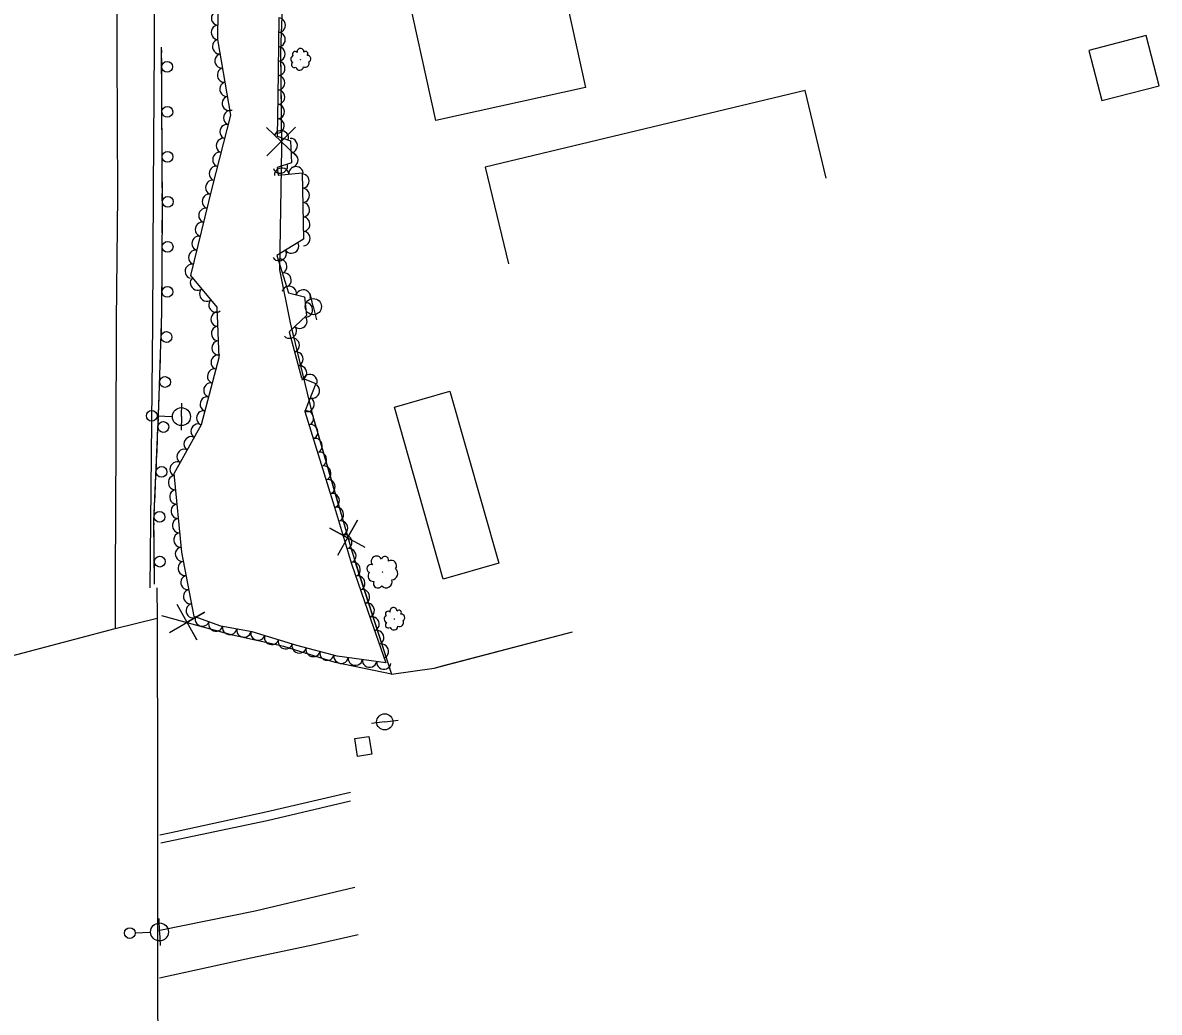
# Model space of a CAD drawing. Extents: x 1722896 to 1754269, y 648279 to 666297.
# Drawn here: x 1725769 to 1726084.6, y 663429.3 to 663704.2 of the extents above; entities that cross this region are included whole.
import ezdxf

# ---------------------------------------------------------------- set-up
doc = ezdxf.new("R2010")
doc.units = 0
for name, color, linetype in [('DESIGN - CENTERLINE - Proposed', 7, 'Continuous'), ('DESIGN - CENTERLINE - Proposed Text', 7, 'Continuous'), ('DESIGN - SCRATCH - User 1', 7, 'Continuous'), ('SURVEY - CENTERLINE - Preliminary Text', 7, 'Continuous'), ('SURVEY - DRAINAGE - Natural Features', 7, 'Continuous'), ('SURVEY - DTM - Breaklines', 7, 'Continuous'), ('SURVEY - VEGETATION - Features with Text', 7, 'Continuous')]:
    doc.layers.add(name, color=color, linetype=linetype)

msp = doc.modelspace()

# ---------------------------------------------------------------- linework, layer by layer
at = {"layer": 'DESIGN - CENTERLINE - Proposed'}
for points in [[(1725806.28, 663547.23), (1725806.3, 663538.8)], [(1725794.72, 663535.97), (1725806.3, 663538.8)], [(1725806.3, 663538.79), (1725806.42, 663494.45), (1725806.46, 663450.69), (1725806.5, 663404.06), (1725806.65, 663360.46), (1725806.66, 663357.39)], [(1725742.6, 663522.11), (1725749.8, 663524.12), (1725794.72, 663535.97)]]:
    msp.add_lwpolyline(points, dxfattribs=at)
at = {"layer": 'DESIGN - CENTERLINE - Proposed Text'}
for points in [[(1725844.47, 663842.3), (1725843.42, 663804.07), (1725842.2, 663771.4), (1725842.07, 663734.44), (1725840.55, 663696.46), (1725840.91, 663669.42), (1725840.29, 663635.58), (1725843.31, 663620.83), (1725849.35, 663595.55), (1725860.46, 663557.1), (1725871.4, 663523.22), (1725883.3, 663524.93), (1725921.66, 663535.01)], [(1725841.89, 663729.84), (1725840.55, 663696.46), (1725840.77, 663679.87)], [(1725992.15, 663661.02), (1725986.3, 663685.38), (1725897.46, 663664.07), (1725903.9, 663637.19)], [(1725844.83, 663667.32), (1725836.73, 663675.11), (1725840.78, 663671.17), (1725844.73, 663675.22), (1725836.84, 663667.21)], [(1725840.8, 663663.77), (1725840.29, 663635.58), (1725843.31, 663620.83), (1725844.04, 663617.77)], [(1725844.04, 663617.77), (1725849.35, 663595.55), (1725856.89, 663569.46)], [(1725864.13, 663558.44), (1725854.26, 663563.81), (1725859.21, 663561.07), (1725861.94, 663566.03), (1725856.45, 663556.22)], [(1725861.46, 663554.02), (1725871.4, 663523.22), (1725883.3, 663524.93), (1725885.25, 663525.44)], [(1725809.74, 663534.84), (1725819.48, 663540.46), (1725814.56, 663537.67), (1725817.36, 663532.75), (1725811.86, 663542.56)], [(1725871.4, 663523.22), (1725855.75, 663526.49), (1725841.54, 663530.96), (1725827.27, 663534.06), (1725814.02, 663537.71), (1725807.65, 663539.45)], [(1725871.4, 663523.22), (1725855.75, 663526.49), (1725841.54, 663530.96), (1725827.27, 663534.06), (1725822.92, 663535.26)], [(1725885.25, 663525.44), (1725921.66, 663535.01)]]:
    msp.add_lwpolyline(points, dxfattribs=at)
for points in [[(1725907.34, 663767.77), (1725925.32, 663686.24), (1725883.77, 663677.08), (1725865.79, 663758.61)], [(1726081.03, 663700.62), (1726065.04, 663696.47), (1726068.65, 663682.56), (1726084.64, 663686.71)], [(1725887.63, 663601.81), (1725901.24, 663554.05), (1725885.81, 663549.66), (1725872.21, 663597.42)]]:
    msp.add_lwpolyline(points, close=True, dxfattribs=at)
at = {"layer": 'DESIGN - SCRATCH - User 1'}
for points in [[(1725805.6, 663548.27), (1725805.46, 663565.71), (1725806.81, 663597.57), (1725807.65, 663623.62), (1725807.79, 663652.57), (1725807.58, 663697.39)], [(1725807.59, 663695.87), (1725807.58, 663697.39)], [(1725807.62, 663689.67), (1725807.6, 663694.27)], [(1725807.64, 663685.72), (1725807.62, 663688.07)], [(1725807.65, 663683.37), (1725807.64, 663685.72)], [(1725807.68, 663677.17), (1725807.66, 663681.77)], [(1725807.7, 663673.22), (1725807.68, 663675.57)], [(1725807.71, 663670.87), (1725807.7, 663673.22)], [(1725807.74, 663664.67), (1725807.71, 663669.27)], [(1725807.75, 663660.72), (1725807.74, 663663.07)], [(1725807.77, 663658.37), (1725807.75, 663660.72)], [(1725807.79, 663652.17), (1725807.79, 663652.57), (1725807.77, 663656.77)], [(1725807.77, 663648.22), (1725807.78, 663650.57)], [(1725807.76, 663645.87), (1725807.77, 663648.22)], [(1725807.73, 663639.67), (1725807.75, 663644.27)], [(1725807.71, 663635.72), (1725807.72, 663638.07)], [(1725807.7, 663633.37), (1725807.71, 663635.72)], [(1725807.67, 663627.17), (1725807.69, 663631.77)], [(1725807.56, 663620.87), (1725807.64, 663623.22)], [(1725807.64, 663623.22), (1725807.65, 663623.62), (1725807.66, 663625.57)], [(1725807.36, 663614.68), (1725807.51, 663619.28)], [(1725807.16, 663608.38), (1725807.23, 663610.73)], [(1725807.23, 663610.73), (1725807.31, 663613.08)], [(1725806.96, 663602.18), (1725807.1, 663606.78)], [(1725806.74, 663595.89), (1725806.81, 663597.57), (1725806.83, 663598.24)], [(1725806.83, 663598.24), (1725806.9, 663600.58)], [(1725806.47, 663589.69), (1725806.67, 663594.29)], [(1725806.21, 663583.4), (1725806.31, 663585.75)], [(1725806.31, 663585.75), (1725806.41, 663588.09)], [(1725805.95, 663577.2), (1725806.14, 663581.8)], [(1725805.68, 663570.91), (1725805.78, 663573.26)], [(1725805.78, 663573.26), (1725805.88, 663575.61)], [(1725805.47, 663564.71), (1725805.46, 663565.71), (1725805.61, 663569.31)], [(1725805.5, 663560.77), (1725805.48, 663563.11)], [(1725805.52, 663558.42), (1725805.5, 663560.77)], [(1725805.57, 663552.21), (1725805.53, 663556.82)], [(1725805.6, 663548.27), (1725805.58, 663550.61)]]:
    msp.add_lwpolyline(points, dxfattribs=at)
for centre, start, end in [((1725809.11, 663691.96), 293.5305, 293.5207), ((1725809.17, 663679.46), 293.5305, 293.5207), ((1725809.22, 663666.96), 293.5305, 293.5207), ((1725809.28, 663654.46), 293.5305, 293.5207), ((1725809.24, 663641.94), 292.9817, 292.9718), ((1725809.18, 663629.44), 292.9817, 292.9718), ((1725808.93, 663616.9), 291.4034, 291.3936), ((1725808.53, 663604.41), 291.4034, 291.3936), ((1725808.07, 663591.91), 290.8431, 290.8333), ((1725807.54, 663579.42), 290.8431, 290.8333), ((1725807.01, 663566.93), 290.8431, 290.8333), ((1725807.05, 663554.5), 293.7074, 293.6976)]:
    msp.add_arc(centre, 1.5, start, end, dxfattribs=at)
at = {"layer": 'SURVEY - CENTERLINE - Preliminary Text'}
for points in [[(1725805.38, 663931.3), (1725805.06, 663906.05), (1725804.74, 663869.06), (1725805.03, 663835.48), (1725804.99, 663801.18), (1725805.12, 663769.95), (1725805.35, 663737.8), (1725805.5, 663711.01), (1725805.48, 663697.58), (1725805.26, 663657.83), (1725805.02, 663620.78), (1725804.63, 663584.05), (1725804.26, 663547.19)], [(1725793.75, 663928.15), (1725794.27, 663884.6), (1725794.44, 663846.79), (1725794.74, 663777.92), (1725795.03, 663737.56), (1725795.16, 663695.93), (1725795.35, 663656.31), (1725794.99, 663621.4), (1725794.82, 663587.82), (1725794.68, 663549.78), (1725794.72, 663535.97)], [(1725860.07, 663490.34), (1725836.5, 663484.87), (1725809.78, 663479.06), (1725807.1, 663478.54)], [(1725860.04, 663487.98), (1725836.88, 663482.49), (1725807.33, 663476.27)], [(1725861.19, 663463.96), (1725833.55, 663457.38), (1725807.11, 663452)], [(1725807.03, 663438.85), (1725831.07, 663444.13), (1725849.98, 663448.12), (1725862.12, 663450.93)]]:
    msp.add_lwpolyline(points, dxfattribs=at)
at = {"layer": 'SURVEY - DRAINAGE - Natural Features'}
msp.add_line((1725863.57, 663503.18), (1725863.57, 663503.18), dxfattribs=at)
msp.add_lwpolyline([(1725861.21, 663505.33), (1725865.16, 663505.96), (1725865.94, 663501.02), (1725861.99, 663500.39), (1725861.21, 663505.33)], dxfattribs=at)
at = {"layer": 'SURVEY - DTM - Breaklines'}
for p, q in [((1725849.7, 663625.34), (1725848.82, 663628.98)), ((1725849.7, 663625.34), (1725850.59, 663621.69)), ((1725813.08, 663594.77), (1725813.19, 663598.52)), ((1725806.34, 663594.96), (1725810.58, 663594.84)), ((1725813.08, 663594.77), (1725812.98, 663591.02)), ((1725869.54, 663509.99), (1725865.82, 663509.55)), ((1725869.54, 663509.99), (1725873.27, 663510.42)), ((1725806.99, 663451.63), (1725806.85, 663455.37)), ((1725800.25, 663451.38), (1725804.5, 663451.53)), ((1725806.99, 663451.63), (1725807.13, 663447.88))]:
    msp.add_line(p, q, dxfattribs=at)
for centre, radius in [((1725849.7, 663625.34), 2.25), ((1725804.84, 663595), 1.5), ((1725813.08, 663594.77), 2.5), ((1725869.54, 663509.99), 2.25), ((1725798.75, 663451.32), 1.5), ((1725806.99, 663451.63), 2.5)]:
    msp.add_circle(centre, radius, dxfattribs=at)
at = {"layer": 'SURVEY - VEGETATION - Features with Text'}
msp.add_lwpolyline([(1725840.09, 663705.64), (1725839.87, 663683.62), (1725839.7, 663672.73), (1725843.33, 663671.39), (1725843.62, 663665.29), (1725839.7, 663664.01), (1725839.97, 663661.88), (1725846.6, 663662.52), (1725846.94, 663644.03), (1725839.55, 663639.55), (1725842.78, 663629.15), (1725847.26, 663628.05), (1725847.81, 663622.84), (1725842.96, 663618.32), (1725846.38, 663605.58), (1725850.39, 663603.97), (1725847.32, 663596.22), (1725855.63, 663569.64), (1725860.35, 663553.86), (1725865.7, 663538.29), (1725869.84, 663526.39), (1725856.32, 663528.26), (1725845.1, 663531.18), (1725832.71, 663535.02), (1725824.05, 663536.53), (1725816.58, 663539.28), (1725813.16, 663557.12), (1725811.09, 663578.97), (1725818.67, 663592.63), (1725823.52, 663611.17), (1725823.03, 663625.18), (1725815.69, 663633.94), (1725821.68, 663658.58), (1725826.83, 663678.54), (1725823.23, 663699.56), (1725823.37, 663715.37)], dxfattribs=at)
for centre, radius in [((1725846.16, 663693.94), 0.0335), ((1725868.92, 663551.64), 0.0521), ((1725872.18, 663538.53), 0.0345)]:
    msp.add_circle(centre, radius, dxfattribs=at)
for centre, radius, start, end in [((1725844.63, 663695.46), 0.729, 39.4778, 216.797), ((1725846.13, 663696.1), 0.958, 356.8592, 190.2789), ((1725847.56, 663695.58), 0.659, 316.8385, 135.5841), ((1725844.47, 663694.09), 1.03, 114.7649, 241.6106), ((1725844.44, 663692.52), 0.802, 124.9238, 299.9241), ((1725847.45, 663692.9), 1.09, 243.7751, 21.2993), ((1725848.07, 663694.17), 0.96, 294.7223, 91.5113), ((1725845.89, 663692.1), 1.09, 194.6709, 350.5094), ((1725867.28, 663554.56), 1.49, 25.3897, 218.8094), ((1725869.61, 663554.92), 1.02, 345.369, 164.1147), ((1725871.35, 663553.37), 1.49, 323.2529, 120.0418), ((1725865.7, 663552.57), 1.13, 68.0084, 245.3275), ((1725866.51, 663550.58), 1.61, 143.2954, 270.1411), ((1725871.45, 663551.18), 1.7, 272.3056, 49.8298), ((1725867.63, 663548.42), 1.25, 153.4543, 328.4546), ((1725869.92, 663548.92), 1.69, 223.2014, 19.0399), ((1725871.97, 663540.74), 0.987, 1.6758, 195.0955), ((1725870.44, 663538.53), 1.06, 119.5815, 246.4272), ((1725870.48, 663539.96), 0.751, 44.2944, 221.6136), ((1725873.48, 663540.33), 0.679, 321.6551, 140.4007), ((1725873.6, 663537.58), 1.13, 248.5917, 26.1159), ((1725874.12, 663538.93), 0.989, 299.5389, 96.3278), ((1725870.54, 663536.92), 0.825, 129.7404, 304.7407), ((1725872.07, 663536.62), 1.12, 199.4875, 355.326)]:
    msp.add_arc(centre, radius, start, end, dxfattribs=at)
for centre, major_axis in [((1725823.28, 663705.5), (0.02, 2)), ((1725840.07, 663703.52), (-0.02, -2)), ((1725823.24, 663701.5), (0.02, 2)), ((1725823.57, 663697.53), (-0.34, 1.97)), ((1725840.03, 663699.52), (-0.02, -2)), ((1725839.99, 663695.52), (-0.02, -2)), ((1725824.25, 663693.59), (-0.34, 1.97)), ((1725839.95, 663691.52), (-0.02, -2)), ((1725824.93, 663689.65), (-0.34, 1.97)), ((1725839.91, 663687.52), (-0.02, -2)), ((1725825.6, 663685.71), (-0.34, 1.97)), ((1725826.28, 663681.76), (-0.34, 1.97)), ((1725839.87, 663683.52), (-0.03, -2)), ((1725826.65, 663677.83), (0.5, 1.94)), ((1725839.81, 663679.52), (-0.03, -2)), ((1725839.74, 663675.53), (-0.03, -2)), ((1725825.65, 663673.96), (0.5, 1.94)), ((1725840.83, 663672.31), (1.88, -0.69)), ((1725824.65, 663670.09), (0.5, 1.94)), ((1725843.4, 663670.06), (0.09, -2)), ((1725823.65, 663666.22), (0.5, 1.94)), ((1725843.59, 663666.06), (0.09, -2)), ((1725822.66, 663662.34), (0.5, 1.94)), ((1725840.56, 663664.29), (-1.9, -0.62)), ((1725844.9, 663662.35), (1.99, 0.19)), ((1725840.92, 663661.97), (1.99, 0.19)), ((1725846.65, 663660.23), (0.04, -2)), ((1725821.66, 663658.47), (0.47, 1.94)), ((1725846.72, 663656.23), (0.04, -2)), ((1725820.71, 663654.58), (0.47, 1.94)), ((1725819.77, 663650.7), (0.47, 1.94)), ((1725846.79, 663652.23), (0.04, -2)), ((1725818.82, 663646.81), (0.47, 1.94)), ((1725846.87, 663648.23), (0.04, -2)), ((1725846.94, 663644.23), (0.04, -2)), ((1725817.87, 663642.92), (0.47, 1.94)), ((1725843.7, 663642.06), (-1.71, -1.04)), ((1725816.93, 663639.04), (0.47, 1.94)), ((1725840.27, 663639.99), (-1.71, -1.04)), ((1725815.98, 663635.15), (0.47, 1.94)), ((1725840.48, 663636.55), (0.59, -1.91)), ((1725817.46, 663631.83), (-1.28, 1.53)), ((1725841.67, 663632.73), (0.59, -1.91)), ((1725820.03, 663628.76), (-1.28, 1.53)), ((1725843.03, 663629.09), (1.94, -0.48)), ((1725846.91, 663628.13), (1.94, -0.48)), ((1725822.59, 663625.7), (-1.28, 1.53)), ((1725847.64, 663624.43), (0.21, -1.99)), ((1725823.14, 663621.86), (-0.07, 2)), ((1725846.04, 663621.2), (-1.46, -1.37)), ((1725823.28, 663617.86), (-0.07, 2)), ((1725843.12, 663618.47), (-1.46, -1.37)), ((1725843.94, 663614.67), (0.52, -1.93)), ((1725823.42, 663613.86), (-0.07, 2)), ((1725823.19, 663609.91), (0.51, 1.93)), ((1725844.98, 663610.8), (0.52, -1.93)), ((1725822.18, 663606.04), (0.51, 1.93)), ((1725846.01, 663606.94), (0.52, -1.93)), ((1725821.16, 663602.17), (0.51, 1.93)), ((1725848.78, 663604.61), (1.86, -0.74)), ((1725849.56, 663601.86), (-0.74, -1.86)), ((1725820.15, 663598.3), (0.51, 1.93)), ((1725848.09, 663598.15), (-0.74, -1.86)), ((1725819.14, 663594.43), (0.51, 1.93)), ((1725847.9, 663594.38), (0.6, -1.91)), ((1725817.63, 663590.76), (0.97, 1.75)), ((1725849.09, 663590.56), (0.6, -1.91)), ((1725815.69, 663587.26), (0.97, 1.75)), ((1725850.29, 663586.74), (0.6, -1.91)), ((1725813.75, 663583.76), (0.97, 1.75)), ((1725811.81, 663580.26), (0.97, 1.75)), ((1725851.48, 663582.93), (0.6, -1.91)), ((1725852.67, 663579.11), (0.6, -1.91)), ((1725811.33, 663576.46), (-0.19, 1.99)), ((1725853.87, 663575.29), (0.6, -1.91)), ((1725811.7, 663572.48), (-0.19, 1.99)), ((1725855.06, 663571.47), (0.6, -1.91)), ((1725812.08, 663568.5), (-0.19, 1.99)), ((1725856.23, 663567.65), (0.57, -1.92)), ((1725812.46, 663564.51), (-0.19, 1.99)), ((1725857.37, 663563.81), (0.57, -1.92)), ((1725812.83, 663560.53), (-0.19, 1.99)), ((1725858.52, 663559.98), (0.57, -1.92)), ((1725813.26, 663556.56), (-0.38, 1.96)), ((1725859.67, 663556.15), (0.57, -1.92)), ((1725814.02, 663552.63), (-0.38, 1.96)), ((1725860.87, 663552.34), (0.65, -1.89)), ((1725814.77, 663548.7), (-0.38, 1.96)), ((1725862.17, 663548.55), (0.65, -1.89)), ((1725815.53, 663544.77), (-0.38, 1.96)), ((1725863.47, 663544.77), (0.65, -1.89)), ((1725816.28, 663540.84), (-0.38, 1.96)), ((1725864.77, 663540.99), (0.65, -1.89)), ((1725818.84, 663538.45), (-1.88, 0.69)), ((1725866.08, 663537.21), (0.66, -1.89)), ((1725822.6, 663537.07), (-1.88, 0.69)), ((1725826.47, 663536.11), (-1.97, 0.34)), ((1725830.41, 663535.42), (-1.97, 0.34)), ((1725834.3, 663534.53), (-1.91, 0.59)), ((1725867.39, 663533.43), (0.66, -1.89)), ((1725838.12, 663533.34), (-1.91, 0.59)), ((1725841.94, 663532.16), (-1.91, 0.59)), ((1725868.71, 663529.65), (0.66, -1.89)), ((1725845.77, 663531), (-1.94, 0.5)), ((1725849.64, 663530), (-1.94, 0.5)), ((1725853.51, 663528.99), (-1.94, 0.5)), ((1725857.41, 663528.11), (-1.98, 0.27)), ((1725861.37, 663527.57), (-1.98, 0.27)), ((1725865.33, 663527.02), (-1.98, 0.27)), ((1725869.29, 663526.47), (-1.98, 0.27))]:
    msp.add_ellipse(centre, major_axis=major_axis, ratio=0.940188, start_param=0, end_param=3.141593, dxfattribs=at)

doc.saveas('drawing.dxf')
